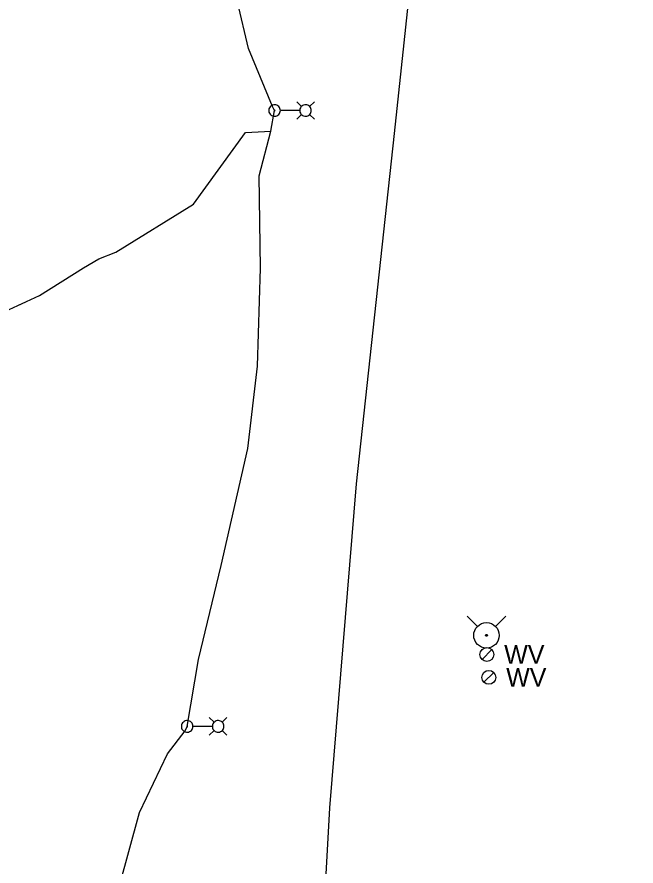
# Model space of a CAD drawing. Extents: x 600849 to 606371, y 330010 to 403088.
# Drawn here: x 604265 to 604496.9, y 349225.2 to 349543.4 of the extents above; entities that cross this region are included whole.
import ezdxf

# ---------------------------------------------------------------- set-up
doc = ezdxf.new("R2010")
doc.units = 0
for name, color, linetype in [('E_LTG', 7, 'Continuous'), ('E_LTG_CID', 7, 'Continuous'), ('E_UTL_Overhead', 7, 'Continuous'), ('E_UTL_W', 7, 'Continuous'), ('E_UTL_WHydrant', 7, 'Continuous')]:
    doc.layers.add(name, color=color, linetype=linetype)

msp = doc.modelspace()

# ---------------------------------------------------------------- linework, layer by layer
at = {"layer": 'E_LTG'}
for points in [[(604371.58, 349509.92), (604369.8, 349511.69)], [(604374.62, 349509.92), (604376.4, 349511.69)], [(604363.67, 349508.39), (604363.63, 349508.81), (604363.51, 349509.2), (604363.33, 349509.57), (604363.07, 349509.9), (604362.76, 349510.17), (604362.4, 349510.37), (604362.01, 349510.51), (604361.6, 349510.57), (604361.19, 349510.55), (604360.78, 349510.45), (604360.41, 349510.28), (604360.07, 349510.04), (604359.79, 349509.74), (604359.56, 349509.39), (604359.41, 349509.01), (604359.33, 349508.6), (604359.33, 349508.19), (604359.41, 349507.78), (604359.56, 349507.4), (604359.79, 349507.05), (604360.07, 349506.75), (604360.41, 349506.51), (604360.78, 349506.34), (604361.19, 349506.24), (604361.6, 349506.22), (604362.01, 349506.28), (604362.4, 349506.41), (604362.76, 349506.62), (604363.07, 349506.89), (604363.33, 349507.22), (604363.51, 349507.59), (604363.63, 349507.98), (604363.67, 349508.39)], [(604361.66, 349508.39), (604361.66, 349508.43), (604361.65, 349508.46), (604361.64, 349508.48), (604361.62, 349508.51), (604361.59, 349508.53), (604361.56, 349508.55), (604361.53, 349508.56), (604361.5, 349508.56), (604361.47, 349508.56), (604361.44, 349508.55), (604361.41, 349508.54), (604361.39, 349508.52), (604361.36, 349508.5), (604361.35, 349508.47), (604361.34, 349508.44), (604361.33, 349508.41), (604361.33, 349508.38), (604361.34, 349508.35), (604361.35, 349508.32), (604361.36, 349508.29), (604361.39, 349508.27), (604361.41, 349508.25), (604361.44, 349508.24), (604361.47, 349508.23), (604361.5, 349508.23), (604361.53, 349508.23), (604361.56, 349508.24), (604361.59, 349508.26), (604361.62, 349508.28), (604361.64, 349508.3), (604361.65, 349508.33), (604361.66, 349508.36), (604361.66, 349508.39)], [(604370.89, 349508.39), (604363.71, 349508.39)], [(604375.27, 349508.39), (604375.23, 349508.81), (604375.12, 349509.2), (604374.93, 349509.57), (604374.67, 349509.9), (604374.36, 349510.17), (604374, 349510.37), (604373.61, 349510.51), (604373.2, 349510.57), (604372.79, 349510.55), (604372.39, 349510.45), (604372.01, 349510.28), (604371.67, 349510.04), (604371.39, 349509.74), (604371.16, 349509.39), (604371.01, 349509.01), (604370.93, 349508.6), (604370.93, 349508.19), (604371.01, 349507.78), (604371.16, 349507.4), (604371.39, 349507.05), (604371.67, 349506.75), (604372.01, 349506.51), (604372.39, 349506.34), (604372.79, 349506.24), (604373.2, 349506.22), (604373.61, 349506.28), (604374, 349506.41), (604374.36, 349506.62), (604374.67, 349506.89), (604374.93, 349507.22), (604375.12, 349507.59), (604375.23, 349507.98), (604375.27, 349508.39)], [(604371.58, 349506.87), (604369.8, 349505.09)], [(604374.62, 349506.87), (604376.4, 349505.09)], [(604330.92, 349277.56), (604330.88, 349277.98), (604330.77, 349278.37), (604330.58, 349278.74), (604330.32, 349279.07), (604330.01, 349279.34), (604329.65, 349279.54), (604329.26, 349279.68), (604328.85, 349279.74), (604328.44, 349279.72), (604328.04, 349279.62), (604327.66, 349279.45), (604327.32, 349279.21), (604327.04, 349278.91), (604326.81, 349278.56), (604326.66, 349278.18), (604326.58, 349277.77), (604326.58, 349277.36), (604326.66, 349276.95), (604326.81, 349276.57), (604327.04, 349276.22), (604327.32, 349275.92), (604327.66, 349275.68), (604328.04, 349275.51), (604328.44, 349275.41), (604328.85, 349275.39), (604329.26, 349275.45), (604329.65, 349275.59), (604330.01, 349275.79), (604330.32, 349276.06), (604330.58, 349276.39), (604330.77, 349276.76), (604330.88, 349277.15), (604330.92, 349277.56)], [(604338.83, 349279.09), (604337.05, 349280.86)], [(604342.53, 349277.56), (604342.49, 349277.98), (604342.37, 349278.37), (604342.18, 349278.74), (604341.93, 349279.07), (604341.61, 349279.34), (604341.26, 349279.54), (604340.86, 349279.68), (604340.46, 349279.74), (604340.04, 349279.72), (604339.64, 349279.62), (604339.26, 349279.45), (604338.93, 349279.21), (604338.64, 349278.91), (604338.42, 349278.56), (604338.26, 349278.18), (604338.19, 349277.77), (604338.19, 349277.36), (604338.26, 349276.95), (604338.42, 349276.57), (604338.64, 349276.22), (604338.93, 349275.92), (604339.26, 349275.68), (604339.64, 349275.51), (604340.04, 349275.41), (604340.46, 349275.39), (604340.86, 349275.45), (604341.26, 349275.59), (604341.61, 349275.79), (604341.93, 349276.06), (604342.18, 349276.39), (604342.37, 349276.76), (604342.49, 349277.15), (604342.53, 349277.56)], [(604341.88, 349279.09), (604343.65, 349280.86)], [(604328.91, 349277.56), (604328.91, 349277.6), (604328.9, 349277.63), (604328.89, 349277.65), (604328.87, 349277.68), (604328.84, 349277.7), (604328.82, 349277.72), (604328.79, 349277.73), (604328.76, 349277.73), (604328.72, 349277.73), (604328.69, 349277.72), (604328.67, 349277.71), (604328.64, 349277.69), (604328.62, 349277.67), (604328.6, 349277.64), (604328.59, 349277.61), (604328.58, 349277.58), (604328.58, 349277.55), (604328.59, 349277.52), (604328.6, 349277.49), (604328.62, 349277.46), (604328.64, 349277.44), (604328.67, 349277.42), (604328.69, 349277.41), (604328.72, 349277.4), (604328.76, 349277.4), (604328.79, 349277.4), (604328.82, 349277.41), (604328.84, 349277.43), (604328.87, 349277.45), (604328.89, 349277.47), (604328.9, 349277.5), (604328.91, 349277.53), (604328.91, 349277.56)], [(604338.14, 349277.56), (604330.96, 349277.56)], [(604338.83, 349276.04), (604337.05, 349274.26)], [(604341.88, 349276.04), (604343.65, 349274.26)]]:
    msp.add_lwpolyline(points, dxfattribs=at)
at = {"layer": 'E_LTG_CID'}
for points in [[(604303.3, 349217.41), (604310.86, 349245.32), (604321.32, 349267.32), (604328.06, 349275.88), (604328.75, 349277.56), (604332.95, 349302.68), (604341.5, 349337.92), (604351.43, 349381.66), (604355.14, 349412.59), (604356.17, 349449.36), (604355.74, 349483.95), (604360.12, 349500.66), (604361.5, 349508.39), (604360.72, 349509.83), (604351.73, 349531.61), (604343.46, 349566.77), (604337.91, 349605), (604335.03, 349641.22), (604333.89, 349673.15), (604333.96, 349681.08), (604331.24, 349688.88), (604323.28, 349707.64)], [(604140.26, 349539.04), (604140.44, 349538.05), (604141.42, 349532.73), (604144.51, 349495.79), (604157.14, 349473.94), (604176.87, 349449.66), (604193.45, 349435.35), (604211.28, 349426.13), (604226.42, 349425.48), (604229.66, 349426.98), (604237.82, 349430.49), (604238.91, 349431.12), (604240.8, 349430.71), (604252.17, 349429.36), (604273.46, 349439.04), (604289.87, 349449.39), (604295.59, 349452.78), (604301.99, 349455.29), (604331.14, 349473.25)], [(604331.14, 349473.25), (604350.63, 349500.13), (604360.12, 349500.66)]]:
    msp.add_lwpolyline(points, dxfattribs=at)
at = {"layer": 'E_UTL_Overhead'}
msp.add_lwpolyline([(604478.31, 347519.68), (604483.72, 347671.98), (604483.28, 347764.14), (604485.06, 347887.98), (604486.27, 348010.92), (604488.67, 348180.49), (604494.52, 348353.63), (604494.83, 348462.74), (604496.93, 348606.36), (604375.49, 348799.31), (604376.94, 348947.02), (604379.21, 349092.24), (604380.86, 349222.2), (604382.17, 349247.08), (604392.21, 349368.46), (604406.42, 349499.8), (604417.96, 349607.66), (604418.92, 349622.62), (604430.02, 349675.12), (604460.6, 349837.98)], dxfattribs=at)
at = {"layer": 'E_UTL_W'}
for points in [[(604439.23, 349302.69), (604442.89, 349306.35)], [(604439.97, 349294.11), (604443.63, 349297.77)]]:
    msp.add_lwpolyline(points, dxfattribs=at)
for centre in [(604441.06, 349304.52), (604441.8, 349295.94)]:
    msp.add_circle(centre, 2.59, dxfattribs=at)
at = {"layer": 'E_UTL_WHydrant'}
for points in [[(604437.55, 349315.03), (604433.66, 349318.92)], [(604444.23, 349315.03), (604448.12, 349318.92)]]:
    msp.add_lwpolyline(points, dxfattribs=at)
for radius in [4.77, 0.365]:
    msp.add_circle((604440.89, 349311.69), radius, dxfattribs=at)

# ---------------------------------------------------------------- texts
at = {"layer": 'E_UTL_W'}
for p in [(604447.54, 349301.02), (604448.28, 349292.44)]:
    msp.add_text('WV', height=7, dxfattribs=at).set_placement(p)

doc.saveas('drawing.dxf')
